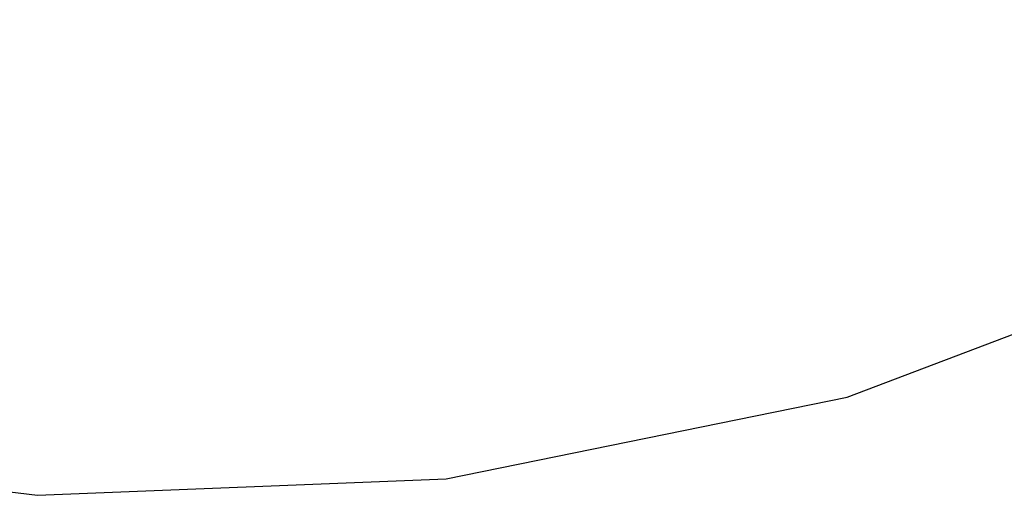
# Model space of a CAD drawing. Extents: x -2 to 113, y -136 to 16.
# Tile 509 of 541: x 85.201 to 85.577, y -5.469 to -5.287. Entities that reach past the tile are written whole.
import ezdxf

# ---------------------------------------------------------------- set-up
doc = ezdxf.new("R2010")
doc.units = 0
doc.header["$MEASUREMENT"] = 0
doc.linetypes.add('SOLID', pattern=[0])
doc.layers.get('0').update_dxf_attribs({"linetype": 'SOLID'})
for name, color, linetype in [('1', 7, 'SOLID'), ('10', 7, 'SOLID'), ('11', 7, 'SOLID'), ('12', 7, 'SOLID'), ('13', 7, 'SOLID'), ('14', 7, 'SOLID'), ('15', 7, 'SOLID'), ('16', 7, 'SOLID'), ('17', 7, 'SOLID'), ('18', 7, 'SOLID'), ('19', 7, 'SOLID'), ('2', 7, 'SOLID'), ('20', 7, 'SOLID'), ('21', 7, 'SOLID'), ('22', 7, 'SOLID'), ('23', 7, 'SOLID'), ('24', 7, 'SOLID'), ('25', 7, 'SOLID'), ('26', 7, 'SOLID'), ('27', 7, 'SOLID'), ('28', 7, 'SOLID'), ('29', 7, 'SOLID'), ('3', 7, 'SOLID'), ('30', 7, 'SOLID'), ('31', 7, 'SOLID'), ('32', 7, 'SOLID'), ('33', 7, 'SOLID'), ('34', 7, 'SOLID'), ('35', 7, 'SOLID'), ('36', 7, 'SOLID'), ('37', 7, 'SOLID'), ('38', 7, 'SOLID'), ('39', 7, 'SOLID'), ('4', 7, 'SOLID'), ('40', 7, 'SOLID'), ('41', 7, 'SOLID'), ('42', 7, 'SOLID'), ('43', 7, 'SOLID'), ('44', 7, 'SOLID'), ('45', 7, 'SOLID'), ('46', 7, 'SOLID'), ('47', 7, 'SOLID'), ('48', 7, 'SOLID'), ('49', 7, 'SOLID'), ('5', 7, 'SOLID'), ('50', 7, 'SOLID'), ('51', 7, 'SOLID'), ('52', 7, 'SOLID'), ('53', 7, 'SOLID'), ('54', 7, 'SOLID'), ('55', 7, 'SOLID'), ('56', 7, 'SOLID'), ('57', 7, 'SOLID'), ('58', 7, 'SOLID'), ('59', 7, 'SOLID'), ('6', 7, 'SOLID'), ('60', 7, 'SOLID'), ('61', 7, 'SOLID'), ('62', 7, 'SOLID'), ('63', 7, 'SOLID'), ('64', 7, 'SOLID'), ('65', 7, 'SOLID'), ('66', 7, 'SOLID'), ('67', 7, 'SOLID'), ('68', 7, 'SOLID'), ('7', 7, 'SOLID'), ('8', 7, 'SOLID'), ('9', 7, 'SOLID')]:
    doc.layers.add(name, color=color, linetype=linetype)

msp = doc.modelspace()

# ---------------------------------------------------------------- linework, layer by layer
at = {"color": 7, "linetype": 'SOLID'}
for points in [[(85.66339, -3.6219), (85.51733, -3.56651), (85.36428, -3.53527), (85.20821, -3.52898), (85.05314, -3.5478), (84.9031, -3.59126), (84.76198, -3.65823), (84.63343, -3.74696), (84.52077, -3.85517), (84.42693, -3.98004), (84.35434, -4.11836), (84.30488, -4.26652), (84.27982, -4.4207), (84.27982, -4.57691), (84.30488, -4.73109), (84.35434, -4.87925), (84.42693, -5.01757), (84.52077, -5.14244), (84.63343, -5.25065), (84.76198, -5.33938), (84.9031, -5.40635), (85.05314, -5.44981), (85.20821, -5.46863)], [(85.20821, -5.46863), (85.36429, -5.46234), (85.51733, -5.4311), (85.66339, -5.37571)]]:
    msp.add_lwpolyline(points, dxfattribs=at)
at = {"layer": '1', "color": 7, "linetype": 'SOLID'}
for points in [[(85.66339, -3.6219), (85.51733, -3.56651), (85.36428, -3.53527), (85.20821, -3.52898), (85.05314, -3.5478), (84.9031, -3.59126), (84.76198, -3.65823), (84.63343, -3.74696), (84.52077, -3.85517), (84.42693, -3.98004), (84.35434, -4.11836), (84.30488, -4.26652), (84.27982, -4.4207), (84.27982, -4.57691), (84.30488, -4.73109), (84.35434, -4.87925), (84.42693, -5.01757), (84.52077, -5.14244), (84.63343, -5.25065), (84.76198, -5.33938), (84.9031, -5.40635), (85.05314, -5.44981), (85.20821, -5.46863)], [(85.20821, -5.46863), (85.36429, -5.46234), (85.51733, -5.4311), (85.66339, -5.37571)]]:
    msp.add_lwpolyline(points, dxfattribs=at)
at = {"layer": '10', "color": 7, "linetype": 'SOLID'}
for points in [[(85.66339, -3.6219), (85.51733, -3.56651), (85.36428, -3.53527), (85.20821, -3.52898), (85.05314, -3.5478), (84.9031, -3.59126), (84.76198, -3.65823), (84.63343, -3.74696), (84.52077, -3.85517), (84.42693, -3.98004), (84.35434, -4.11836), (84.30488, -4.26652), (84.27982, -4.4207), (84.27982, -4.57691), (84.30488, -4.73109), (84.35434, -4.87925), (84.42693, -5.01757), (84.52077, -5.14244), (84.63343, -5.25065), (84.76198, -5.33938), (84.9031, -5.40635), (85.05314, -5.44981), (85.20821, -5.46863)], [(85.20821, -5.46863), (85.36429, -5.46234), (85.51733, -5.4311), (85.66339, -5.37571)]]:
    msp.add_lwpolyline(points, dxfattribs=at)
at = {"layer": '11', "color": 7, "linetype": 'SOLID'}
for points in [[(85.66339, -3.6219), (85.51733, -3.56651), (85.36428, -3.53527), (85.20821, -3.52898), (85.05314, -3.5478), (84.9031, -3.59126), (84.76198, -3.65823), (84.63343, -3.74696), (84.52077, -3.85517), (84.42693, -3.98004), (84.35434, -4.11836), (84.30488, -4.26652), (84.27982, -4.4207), (84.27982, -4.57691), (84.30488, -4.73109), (84.35434, -4.87925), (84.42693, -5.01757), (84.52077, -5.14244), (84.63343, -5.25065), (84.76198, -5.33938), (84.9031, -5.40635), (85.05314, -5.44981), (85.20821, -5.46863)], [(85.20821, -5.46863), (85.36429, -5.46234), (85.51733, -5.4311), (85.66339, -5.37571)]]:
    msp.add_lwpolyline(points, dxfattribs=at)
at = {"layer": '12', "color": 7, "linetype": 'SOLID'}
for points in [[(85.66339, -3.6219), (85.51733, -3.56651), (85.36428, -3.53527), (85.20821, -3.52898), (85.05314, -3.5478), (84.9031, -3.59126), (84.76198, -3.65823), (84.63343, -3.74696), (84.52077, -3.85517), (84.42693, -3.98004), (84.35434, -4.11836), (84.30488, -4.26652), (84.27982, -4.4207), (84.27982, -4.57691), (84.30488, -4.73109), (84.35434, -4.87925), (84.42693, -5.01757), (84.52077, -5.14244), (84.63343, -5.25065), (84.76198, -5.33938), (84.9031, -5.40635), (85.05314, -5.44981), (85.20821, -5.46863)], [(85.20821, -5.46863), (85.36429, -5.46234), (85.51733, -5.4311), (85.66339, -5.37571)]]:
    msp.add_lwpolyline(points, dxfattribs=at)
at = {"layer": '13', "color": 7, "linetype": 'SOLID'}
for points in [[(85.66339, -3.6219), (85.51733, -3.56651), (85.36428, -3.53527), (85.20821, -3.52898), (85.05314, -3.5478), (84.9031, -3.59126), (84.76198, -3.65823), (84.63343, -3.74696), (84.52077, -3.85517), (84.42693, -3.98004), (84.35434, -4.11836), (84.30488, -4.26652), (84.27982, -4.4207), (84.27982, -4.57691), (84.30488, -4.73109), (84.35434, -4.87925), (84.42693, -5.01757), (84.52077, -5.14244), (84.63343, -5.25065), (84.76198, -5.33938), (84.9031, -5.40635), (85.05314, -5.44981), (85.20821, -5.46863)], [(85.20821, -5.46863), (85.36429, -5.46234), (85.51733, -5.4311), (85.66339, -5.37571)]]:
    msp.add_lwpolyline(points, dxfattribs=at)
at = {"layer": '14', "color": 7, "linetype": 'SOLID'}
for points in [[(85.66339, -3.6219), (85.51733, -3.56651), (85.36428, -3.53527), (85.20821, -3.52898), (85.05314, -3.5478), (84.9031, -3.59126), (84.76198, -3.65823), (84.63343, -3.74696), (84.52077, -3.85517), (84.42693, -3.98004), (84.35434, -4.11836), (84.30488, -4.26652), (84.27982, -4.4207), (84.27982, -4.57691), (84.30488, -4.73109), (84.35434, -4.87925), (84.42693, -5.01757), (84.52077, -5.14244), (84.63343, -5.25065), (84.76198, -5.33938), (84.9031, -5.40635), (85.05314, -5.44981), (85.20821, -5.46863)], [(85.20821, -5.46863), (85.36429, -5.46234), (85.51733, -5.4311), (85.66339, -5.37571)]]:
    msp.add_lwpolyline(points, dxfattribs=at)
at = {"layer": '15', "color": 7, "linetype": 'SOLID'}
for points in [[(85.66339, -3.6219), (85.51733, -3.56651), (85.36428, -3.53527), (85.20821, -3.52898), (85.05314, -3.5478), (84.9031, -3.59126), (84.76198, -3.65823), (84.63343, -3.74696), (84.52077, -3.85517), (84.42693, -3.98004), (84.35434, -4.11836), (84.30488, -4.26652), (84.27982, -4.4207), (84.27982, -4.57691), (84.30488, -4.73109), (84.35434, -4.87925), (84.42693, -5.01757), (84.52077, -5.14244), (84.63343, -5.25065), (84.76198, -5.33938), (84.9031, -5.40635), (85.05314, -5.44981), (85.20821, -5.46863)], [(85.20821, -5.46863), (85.36429, -5.46234), (85.51733, -5.4311), (85.66339, -5.37571)]]:
    msp.add_lwpolyline(points, dxfattribs=at)
at = {"layer": '16', "color": 7, "linetype": 'SOLID'}
for points in [[(85.66339, -3.6219), (85.51733, -3.56651), (85.36428, -3.53527), (85.20821, -3.52898), (85.05314, -3.5478), (84.9031, -3.59126), (84.76198, -3.65823), (84.63343, -3.74696), (84.52077, -3.85517), (84.42693, -3.98004), (84.35434, -4.11836), (84.30488, -4.26652), (84.27982, -4.4207), (84.27982, -4.57691), (84.30488, -4.73109), (84.35434, -4.87925), (84.42693, -5.01757), (84.52077, -5.14244), (84.63343, -5.25065), (84.76198, -5.33938), (84.9031, -5.40635), (85.05314, -5.44981), (85.20821, -5.46863)], [(85.20821, -5.46863), (85.36429, -5.46234), (85.51733, -5.4311), (85.66339, -5.37571)]]:
    msp.add_lwpolyline(points, dxfattribs=at)
at = {"layer": '17', "color": 7, "linetype": 'SOLID'}
for points in [[(85.66339, -3.6219), (85.51733, -3.56651), (85.36428, -3.53527), (85.20821, -3.52898), (85.05314, -3.5478), (84.9031, -3.59126), (84.76198, -3.65823), (84.63343, -3.74696), (84.52077, -3.85517), (84.42693, -3.98004), (84.35434, -4.11836), (84.30488, -4.26652), (84.27982, -4.4207), (84.27982, -4.57691), (84.30488, -4.73109), (84.35434, -4.87925), (84.42693, -5.01757), (84.52077, -5.14244), (84.63343, -5.25065), (84.76198, -5.33938), (84.9031, -5.40635), (85.05314, -5.44981), (85.20821, -5.46863)], [(85.20821, -5.46863), (85.36429, -5.46234), (85.51733, -5.4311), (85.66339, -5.37571)]]:
    msp.add_lwpolyline(points, dxfattribs=at)
at = {"layer": '18', "color": 7, "linetype": 'SOLID'}
for points in [[(85.66339, -3.6219), (85.51733, -3.56651), (85.36428, -3.53527), (85.20821, -3.52898), (85.05314, -3.5478), (84.9031, -3.59126), (84.76198, -3.65823), (84.63343, -3.74696), (84.52077, -3.85517), (84.42693, -3.98004), (84.35434, -4.11836), (84.30488, -4.26652), (84.27982, -4.4207), (84.27982, -4.57691), (84.30488, -4.73109), (84.35434, -4.87925), (84.42693, -5.01757), (84.52077, -5.14244), (84.63343, -5.25065), (84.76198, -5.33938), (84.9031, -5.40635), (85.05314, -5.44981), (85.20821, -5.46863)], [(85.20821, -5.46863), (85.36429, -5.46234), (85.51733, -5.4311), (85.66339, -5.37571)]]:
    msp.add_lwpolyline(points, dxfattribs=at)
at = {"layer": '19', "color": 7, "linetype": 'SOLID'}
for points in [[(85.66339, -3.6219), (85.51733, -3.56651), (85.36428, -3.53527), (85.20821, -3.52898), (85.05314, -3.5478), (84.9031, -3.59126), (84.76198, -3.65823), (84.63343, -3.74696), (84.52077, -3.85517), (84.42693, -3.98004), (84.35434, -4.11836), (84.30488, -4.26652), (84.27982, -4.4207), (84.27982, -4.57691), (84.30488, -4.73109), (84.35434, -4.87925), (84.42693, -5.01757), (84.52077, -5.14244), (84.63343, -5.25065), (84.76198, -5.33938), (84.9031, -5.40635), (85.05314, -5.44981), (85.20821, -5.46863)], [(85.20821, -5.46863), (85.36429, -5.46234), (85.51733, -5.4311), (85.66339, -5.37571)]]:
    msp.add_lwpolyline(points, dxfattribs=at)
at = {"layer": '2', "color": 7, "linetype": 'SOLID'}
for points in [[(85.66339, -3.6219), (85.51733, -3.56651), (85.36428, -3.53527), (85.20821, -3.52898), (85.05314, -3.5478), (84.9031, -3.59126), (84.76198, -3.65823), (84.63343, -3.74696), (84.52077, -3.85517), (84.42693, -3.98004), (84.35434, -4.11836), (84.30488, -4.26652), (84.27982, -4.4207), (84.27982, -4.57691), (84.30488, -4.73109), (84.35434, -4.87925), (84.42693, -5.01757), (84.52077, -5.14244), (84.63343, -5.25065), (84.76198, -5.33938), (84.9031, -5.40635), (85.05314, -5.44981), (85.20821, -5.46863)], [(85.20821, -5.46863), (85.36429, -5.46234), (85.51733, -5.4311), (85.66339, -5.37571)]]:
    msp.add_lwpolyline(points, dxfattribs=at)
at = {"layer": '20', "color": 7, "linetype": 'SOLID'}
for points in [[(85.66339, -3.6219), (85.51733, -3.56651), (85.36428, -3.53527), (85.20821, -3.52898), (85.05314, -3.5478), (84.9031, -3.59126), (84.76198, -3.65823), (84.63343, -3.74696), (84.52077, -3.85517), (84.42693, -3.98004), (84.35434, -4.11836), (84.30488, -4.26652), (84.27982, -4.4207), (84.27982, -4.57691), (84.30488, -4.73109), (84.35434, -4.87925), (84.42693, -5.01757), (84.52077, -5.14244), (84.63343, -5.25065), (84.76198, -5.33938), (84.9031, -5.40635), (85.05314, -5.44981), (85.20821, -5.46863)], [(85.20821, -5.46863), (85.36429, -5.46234), (85.51733, -5.4311), (85.66339, -5.37571)]]:
    msp.add_lwpolyline(points, dxfattribs=at)
at = {"layer": '21', "color": 7, "linetype": 'SOLID'}
for points in [[(85.66339, -3.6219), (85.51733, -3.56651), (85.36428, -3.53527), (85.20821, -3.52898), (85.05314, -3.5478), (84.9031, -3.59126), (84.76198, -3.65823), (84.63343, -3.74696), (84.52077, -3.85517), (84.42693, -3.98004), (84.35434, -4.11836), (84.30488, -4.26652), (84.27982, -4.4207), (84.27982, -4.57691), (84.30488, -4.73109), (84.35434, -4.87925), (84.42693, -5.01757), (84.52077, -5.14244), (84.63343, -5.25065), (84.76198, -5.33938), (84.9031, -5.40635), (85.05314, -5.44981), (85.20821, -5.46863)], [(85.20821, -5.46863), (85.36429, -5.46234), (85.51733, -5.4311), (85.66339, -5.37571)]]:
    msp.add_lwpolyline(points, dxfattribs=at)
at = {"layer": '22', "color": 7, "linetype": 'SOLID'}
for points in [[(85.66339, -3.6219), (85.51733, -3.56651), (85.36428, -3.53527), (85.20821, -3.52898), (85.05314, -3.5478), (84.9031, -3.59126), (84.76198, -3.65823), (84.63343, -3.74696), (84.52077, -3.85517), (84.42693, -3.98004), (84.35434, -4.11836), (84.30488, -4.26652), (84.27982, -4.4207), (84.27982, -4.57691), (84.30488, -4.73109), (84.35434, -4.87925), (84.42693, -5.01757), (84.52077, -5.14244), (84.63343, -5.25065), (84.76198, -5.33938), (84.9031, -5.40635), (85.05314, -5.44981), (85.20821, -5.46863)], [(85.20821, -5.46863), (85.36429, -5.46234), (85.51733, -5.4311), (85.66339, -5.37571)]]:
    msp.add_lwpolyline(points, dxfattribs=at)
at = {"layer": '23', "color": 7, "linetype": 'SOLID'}
for points in [[(85.66339, -3.6219), (85.51733, -3.56651), (85.36428, -3.53527), (85.20821, -3.52898), (85.05314, -3.5478), (84.9031, -3.59126), (84.76198, -3.65823), (84.63343, -3.74696), (84.52077, -3.85517), (84.42693, -3.98004), (84.35434, -4.11836), (84.30488, -4.26652), (84.27982, -4.4207), (84.27982, -4.57691), (84.30488, -4.73109), (84.35434, -4.87925), (84.42693, -5.01757), (84.52077, -5.14244), (84.63343, -5.25065), (84.76198, -5.33938), (84.9031, -5.40635), (85.05314, -5.44981), (85.20821, -5.46863)], [(85.20821, -5.46863), (85.36429, -5.46234), (85.51733, -5.4311), (85.66339, -5.37571)]]:
    msp.add_lwpolyline(points, dxfattribs=at)
at = {"layer": '24', "color": 7, "linetype": 'SOLID'}
for points in [[(85.66339, -3.6219), (85.51733, -3.56651), (85.36428, -3.53527), (85.20821, -3.52898), (85.05314, -3.5478), (84.9031, -3.59126), (84.76198, -3.65823), (84.63343, -3.74696), (84.52077, -3.85517), (84.42693, -3.98004), (84.35434, -4.11836), (84.30488, -4.26652), (84.27982, -4.4207), (84.27982, -4.57691), (84.30488, -4.73109), (84.35434, -4.87925), (84.42693, -5.01757), (84.52077, -5.14244), (84.63343, -5.25065), (84.76198, -5.33938), (84.9031, -5.40635), (85.05314, -5.44981), (85.20821, -5.46863)], [(85.20821, -5.46863), (85.36429, -5.46234), (85.51733, -5.4311), (85.66339, -5.37571)]]:
    msp.add_lwpolyline(points, dxfattribs=at)
at = {"layer": '25', "color": 7, "linetype": 'SOLID'}
for points in [[(85.66339, -3.6219), (85.51733, -3.56651), (85.36428, -3.53527), (85.20821, -3.52898), (85.05314, -3.5478), (84.9031, -3.59126), (84.76198, -3.65823), (84.63343, -3.74696), (84.52077, -3.85517), (84.42693, -3.98004), (84.35434, -4.11836), (84.30488, -4.26652), (84.27982, -4.4207), (84.27982, -4.57691), (84.30488, -4.73109), (84.35434, -4.87925), (84.42693, -5.01757), (84.52077, -5.14244), (84.63343, -5.25065), (84.76198, -5.33938), (84.9031, -5.40635), (85.05314, -5.44981), (85.20821, -5.46863)], [(85.20821, -5.46863), (85.36429, -5.46234), (85.51733, -5.4311), (85.66339, -5.37571)]]:
    msp.add_lwpolyline(points, dxfattribs=at)
at = {"layer": '26', "color": 7, "linetype": 'SOLID'}
for points in [[(85.66339, -3.6219), (85.51733, -3.56651), (85.36428, -3.53527), (85.20821, -3.52898), (85.05314, -3.5478), (84.9031, -3.59126), (84.76198, -3.65823), (84.63343, -3.74696), (84.52077, -3.85517), (84.42693, -3.98004), (84.35434, -4.11836), (84.30488, -4.26652), (84.27982, -4.4207), (84.27982, -4.57691), (84.30488, -4.73109), (84.35434, -4.87925), (84.42693, -5.01757), (84.52077, -5.14244), (84.63343, -5.25065), (84.76198, -5.33938), (84.9031, -5.40635), (85.05314, -5.44981), (85.20821, -5.46863)], [(85.20821, -5.46863), (85.36429, -5.46234), (85.51733, -5.4311), (85.66339, -5.37571)]]:
    msp.add_lwpolyline(points, dxfattribs=at)
at = {"layer": '27', "color": 7, "linetype": 'SOLID'}
for points in [[(85.66339, -3.6219), (85.51733, -3.56651), (85.36428, -3.53527), (85.20821, -3.52898), (85.05314, -3.5478), (84.9031, -3.59126), (84.76198, -3.65823), (84.63343, -3.74696), (84.52077, -3.85517), (84.42693, -3.98004), (84.35434, -4.11836), (84.30488, -4.26652), (84.27982, -4.4207), (84.27982, -4.57691), (84.30488, -4.73109), (84.35434, -4.87925), (84.42693, -5.01757), (84.52077, -5.14244), (84.63343, -5.25065), (84.76198, -5.33938), (84.9031, -5.40635), (85.05314, -5.44981), (85.20821, -5.46863)], [(85.20821, -5.46863), (85.36429, -5.46234), (85.51733, -5.4311), (85.66339, -5.37571)]]:
    msp.add_lwpolyline(points, dxfattribs=at)
at = {"layer": '28', "color": 7, "linetype": 'SOLID'}
for points in [[(85.66339, -3.6219), (85.51733, -3.56651), (85.36428, -3.53527), (85.20821, -3.52898), (85.05314, -3.5478), (84.9031, -3.59126), (84.76198, -3.65823), (84.63343, -3.74696), (84.52077, -3.85517), (84.42693, -3.98004), (84.35434, -4.11836), (84.30488, -4.26652), (84.27982, -4.4207), (84.27982, -4.57691), (84.30488, -4.73109), (84.35434, -4.87925), (84.42693, -5.01757), (84.52077, -5.14244), (84.63343, -5.25065), (84.76198, -5.33938), (84.9031, -5.40635), (85.05314, -5.44981), (85.20821, -5.46863)], [(85.20821, -5.46863), (85.36429, -5.46234), (85.51733, -5.4311), (85.66339, -5.37571)]]:
    msp.add_lwpolyline(points, dxfattribs=at)
at = {"layer": '29', "color": 7, "linetype": 'SOLID'}
for points in [[(85.66339, -3.6219), (85.51733, -3.56651), (85.36428, -3.53527), (85.20821, -3.52898), (85.05314, -3.5478), (84.9031, -3.59126), (84.76198, -3.65823), (84.63343, -3.74696), (84.52077, -3.85517), (84.42693, -3.98004), (84.35434, -4.11836), (84.30488, -4.26652), (84.27982, -4.4207), (84.27982, -4.57691), (84.30488, -4.73109), (84.35434, -4.87925), (84.42693, -5.01757), (84.52077, -5.14244), (84.63343, -5.25065), (84.76198, -5.33938), (84.9031, -5.40635), (85.05314, -5.44981), (85.20821, -5.46863)], [(85.20821, -5.46863), (85.36429, -5.46234), (85.51733, -5.4311), (85.66339, -5.37571)]]:
    msp.add_lwpolyline(points, dxfattribs=at)
at = {"layer": '3', "color": 7, "linetype": 'SOLID'}
for points in [[(85.66339, -3.6219), (85.51733, -3.56651), (85.36428, -3.53527), (85.20821, -3.52898), (85.05314, -3.5478), (84.9031, -3.59126), (84.76198, -3.65823), (84.63343, -3.74696), (84.52077, -3.85517), (84.42693, -3.98004), (84.35434, -4.11836), (84.30488, -4.26652), (84.27982, -4.4207), (84.27982, -4.57691), (84.30488, -4.73109), (84.35434, -4.87925), (84.42693, -5.01757), (84.52077, -5.14244), (84.63343, -5.25065), (84.76198, -5.33938), (84.9031, -5.40635), (85.05314, -5.44981), (85.20821, -5.46863)], [(85.20821, -5.46863), (85.36429, -5.46234), (85.51733, -5.4311), (85.66339, -5.37571)]]:
    msp.add_lwpolyline(points, dxfattribs=at)
at = {"layer": '30', "color": 7, "linetype": 'SOLID'}
for points in [[(85.66339, -3.6219), (85.51733, -3.56651), (85.36428, -3.53527), (85.20821, -3.52898), (85.05314, -3.5478), (84.9031, -3.59126), (84.76198, -3.65823), (84.63343, -3.74696), (84.52077, -3.85517), (84.42693, -3.98004), (84.35434, -4.11836), (84.30488, -4.26652), (84.27982, -4.4207), (84.27982, -4.57691), (84.30488, -4.73109), (84.35434, -4.87925), (84.42693, -5.01757), (84.52077, -5.14244), (84.63343, -5.25065), (84.76198, -5.33938), (84.9031, -5.40635), (85.05314, -5.44981), (85.20821, -5.46863)], [(85.20821, -5.46863), (85.36429, -5.46234), (85.51733, -5.4311), (85.66339, -5.37571)]]:
    msp.add_lwpolyline(points, dxfattribs=at)
at = {"layer": '31', "color": 7, "linetype": 'SOLID'}
for points in [[(85.66339, -3.6219), (85.51733, -3.56651), (85.36428, -3.53527), (85.20821, -3.52898), (85.05314, -3.5478), (84.9031, -3.59126), (84.76198, -3.65823), (84.63343, -3.74696), (84.52077, -3.85517), (84.42693, -3.98004), (84.35434, -4.11836), (84.30488, -4.26652), (84.27982, -4.4207), (84.27982, -4.57691), (84.30488, -4.73109), (84.35434, -4.87925), (84.42693, -5.01757), (84.52077, -5.14244), (84.63343, -5.25065), (84.76198, -5.33938), (84.9031, -5.40635), (85.05314, -5.44981), (85.20821, -5.46863)], [(85.20821, -5.46863), (85.36429, -5.46234), (85.51733, -5.4311), (85.66339, -5.37571)]]:
    msp.add_lwpolyline(points, dxfattribs=at)
at = {"layer": '32', "color": 7, "linetype": 'SOLID'}
for points in [[(85.66339, -3.6219), (85.51733, -3.56651), (85.36428, -3.53527), (85.20821, -3.52898), (85.05314, -3.5478), (84.9031, -3.59126), (84.76198, -3.65823), (84.63343, -3.74696), (84.52077, -3.85517), (84.42693, -3.98004), (84.35434, -4.11836), (84.30488, -4.26652), (84.27982, -4.4207), (84.27982, -4.57691), (84.30488, -4.73109), (84.35434, -4.87925), (84.42693, -5.01757), (84.52077, -5.14244), (84.63343, -5.25065), (84.76198, -5.33938), (84.9031, -5.40635), (85.05314, -5.44981), (85.20821, -5.46863)], [(85.20821, -5.46863), (85.36429, -5.46234), (85.51733, -5.4311), (85.66339, -5.37571)]]:
    msp.add_lwpolyline(points, dxfattribs=at)
at = {"layer": '33', "color": 7, "linetype": 'SOLID'}
for points in [[(85.66339, -3.6219), (85.51733, -3.56651), (85.36428, -3.53527), (85.20821, -3.52898), (85.05314, -3.5478), (84.9031, -3.59126), (84.76198, -3.65823), (84.63343, -3.74696), (84.52077, -3.85517), (84.42693, -3.98004), (84.35434, -4.11836), (84.30488, -4.26652), (84.27982, -4.4207), (84.27982, -4.57691), (84.30488, -4.73109), (84.35434, -4.87925), (84.42693, -5.01757), (84.52077, -5.14244), (84.63343, -5.25065), (84.76198, -5.33938), (84.9031, -5.40635), (85.05314, -5.44981), (85.20821, -5.46863)], [(85.20821, -5.46863), (85.36429, -5.46234), (85.51733, -5.4311), (85.66339, -5.37571)]]:
    msp.add_lwpolyline(points, dxfattribs=at)
at = {"layer": '34', "color": 7, "linetype": 'SOLID'}
for points in [[(85.66339, -3.6219), (85.51733, -3.56651), (85.36428, -3.53527), (85.20821, -3.52898), (85.05314, -3.5478), (84.9031, -3.59126), (84.76198, -3.65823), (84.63343, -3.74696), (84.52077, -3.85517), (84.42693, -3.98004), (84.35434, -4.11836), (84.30488, -4.26652), (84.27982, -4.4207), (84.27982, -4.57691), (84.30488, -4.73109), (84.35434, -4.87925), (84.42693, -5.01757), (84.52077, -5.14244), (84.63343, -5.25065), (84.76198, -5.33938), (84.9031, -5.40635), (85.05314, -5.44981), (85.20821, -5.46863)], [(85.20821, -5.46863), (85.36429, -5.46234), (85.51733, -5.4311), (85.66339, -5.37571)]]:
    msp.add_lwpolyline(points, dxfattribs=at)
at = {"layer": '35', "color": 7, "linetype": 'SOLID'}
for points in [[(85.66339, -3.6219), (85.51733, -3.56651), (85.36428, -3.53527), (85.20821, -3.52898), (85.05314, -3.5478), (84.9031, -3.59126), (84.76198, -3.65823), (84.63343, -3.74696), (84.52077, -3.85517), (84.42693, -3.98004), (84.35434, -4.11836), (84.30488, -4.26652), (84.27982, -4.4207), (84.27982, -4.57691), (84.30488, -4.73109), (84.35434, -4.87925), (84.42693, -5.01757), (84.52077, -5.14244), (84.63343, -5.25065), (84.76198, -5.33938), (84.9031, -5.40635), (85.05314, -5.44981), (85.20821, -5.46863)], [(85.20821, -5.46863), (85.36429, -5.46234), (85.51733, -5.4311), (85.66339, -5.37571)]]:
    msp.add_lwpolyline(points, dxfattribs=at)
at = {"layer": '36', "color": 7, "linetype": 'SOLID'}
for points in [[(85.66339, -3.6219), (85.51733, -3.56651), (85.36428, -3.53527), (85.20821, -3.52898), (85.05314, -3.5478), (84.9031, -3.59126), (84.76198, -3.65823), (84.63343, -3.74696), (84.52077, -3.85517), (84.42693, -3.98004), (84.35434, -4.11836), (84.30488, -4.26652), (84.27982, -4.4207), (84.27982, -4.57691), (84.30488, -4.73109), (84.35434, -4.87925), (84.42693, -5.01757), (84.52077, -5.14244), (84.63343, -5.25065), (84.76198, -5.33938), (84.9031, -5.40635), (85.05314, -5.44981), (85.20821, -5.46863)], [(85.20821, -5.46863), (85.36429, -5.46234), (85.51733, -5.4311), (85.66339, -5.37571)]]:
    msp.add_lwpolyline(points, dxfattribs=at)
at = {"layer": '37', "color": 7, "linetype": 'SOLID'}
for points in [[(85.66339, -3.6219), (85.51733, -3.56651), (85.36428, -3.53527), (85.20821, -3.52898), (85.05314, -3.5478), (84.9031, -3.59126), (84.76198, -3.65823), (84.63343, -3.74696), (84.52077, -3.85517), (84.42693, -3.98004), (84.35434, -4.11836), (84.30488, -4.26652), (84.27982, -4.4207), (84.27982, -4.57691), (84.30488, -4.73109), (84.35434, -4.87925), (84.42693, -5.01757), (84.52077, -5.14244), (84.63343, -5.25065), (84.76198, -5.33938), (84.9031, -5.40635), (85.05314, -5.44981), (85.20821, -5.46863)], [(85.20821, -5.46863), (85.36429, -5.46234), (85.51733, -5.4311), (85.66339, -5.37571)]]:
    msp.add_lwpolyline(points, dxfattribs=at)
at = {"layer": '38', "color": 7, "linetype": 'SOLID'}
for points in [[(85.66339, -3.6219), (85.51733, -3.56651), (85.36428, -3.53527), (85.20821, -3.52898), (85.05314, -3.5478), (84.9031, -3.59126), (84.76198, -3.65823), (84.63343, -3.74696), (84.52077, -3.85517), (84.42693, -3.98004), (84.35434, -4.11836), (84.30488, -4.26652), (84.27982, -4.4207), (84.27982, -4.57691), (84.30488, -4.73109), (84.35434, -4.87925), (84.42693, -5.01757), (84.52077, -5.14244), (84.63343, -5.25065), (84.76198, -5.33938), (84.9031, -5.40635), (85.05314, -5.44981), (85.20821, -5.46863)], [(85.20821, -5.46863), (85.36429, -5.46234), (85.51733, -5.4311), (85.66339, -5.37571)]]:
    msp.add_lwpolyline(points, dxfattribs=at)
at = {"layer": '39', "color": 7, "linetype": 'SOLID'}
for points in [[(85.66339, -3.6219), (85.51733, -3.56651), (85.36428, -3.53527), (85.20821, -3.52898), (85.05314, -3.5478), (84.9031, -3.59126), (84.76198, -3.65823), (84.63343, -3.74696), (84.52077, -3.85517), (84.42693, -3.98004), (84.35434, -4.11836), (84.30488, -4.26652), (84.27982, -4.4207), (84.27982, -4.57691), (84.30488, -4.73109), (84.35434, -4.87925), (84.42693, -5.01757), (84.52077, -5.14244), (84.63343, -5.25065), (84.76198, -5.33938), (84.9031, -5.40635), (85.05314, -5.44981), (85.20821, -5.46863)], [(85.20821, -5.46863), (85.36429, -5.46234), (85.51733, -5.4311), (85.66339, -5.37571)]]:
    msp.add_lwpolyline(points, dxfattribs=at)
at = {"layer": '4', "color": 7, "linetype": 'SOLID'}
for points in [[(85.66339, -3.6219), (85.51733, -3.56651), (85.36428, -3.53527), (85.20821, -3.52898), (85.05314, -3.5478), (84.9031, -3.59126), (84.76198, -3.65823), (84.63343, -3.74696), (84.52077, -3.85517), (84.42693, -3.98004), (84.35434, -4.11836), (84.30488, -4.26652), (84.27982, -4.4207), (84.27982, -4.57691), (84.30488, -4.73109), (84.35434, -4.87925), (84.42693, -5.01757), (84.52077, -5.14244), (84.63343, -5.25065), (84.76198, -5.33938), (84.9031, -5.40635), (85.05314, -5.44981), (85.20821, -5.46863)], [(85.20821, -5.46863), (85.36429, -5.46234), (85.51733, -5.4311), (85.66339, -5.37571)]]:
    msp.add_lwpolyline(points, dxfattribs=at)
at = {"layer": '40', "color": 7, "linetype": 'SOLID'}
for points in [[(85.66339, -3.6219), (85.51733, -3.56651), (85.36428, -3.53527), (85.20821, -3.52898), (85.05314, -3.5478), (84.9031, -3.59126), (84.76198, -3.65823), (84.63343, -3.74696), (84.52077, -3.85517), (84.42693, -3.98004), (84.35434, -4.11836), (84.30488, -4.26652), (84.27982, -4.4207), (84.27982, -4.57691), (84.30488, -4.73109), (84.35434, -4.87925), (84.42693, -5.01757), (84.52077, -5.14244), (84.63343, -5.25065), (84.76198, -5.33938), (84.9031, -5.40635), (85.05314, -5.44981), (85.20821, -5.46863)], [(85.20821, -5.46863), (85.36429, -5.46234), (85.51733, -5.4311), (85.66339, -5.37571)]]:
    msp.add_lwpolyline(points, dxfattribs=at)
at = {"layer": '41', "color": 7, "linetype": 'SOLID'}
for points in [[(85.66339, -3.6219), (85.51733, -3.56651), (85.36428, -3.53527), (85.20821, -3.52898), (85.05314, -3.5478), (84.9031, -3.59126), (84.76198, -3.65823), (84.63343, -3.74696), (84.52077, -3.85517), (84.42693, -3.98004), (84.35434, -4.11836), (84.30488, -4.26652), (84.27982, -4.4207), (84.27982, -4.57691), (84.30488, -4.73109), (84.35434, -4.87925), (84.42693, -5.01757), (84.52077, -5.14244), (84.63343, -5.25065), (84.76198, -5.33938), (84.9031, -5.40635), (85.05314, -5.44981), (85.20821, -5.46863)], [(85.20821, -5.46863), (85.36429, -5.46234), (85.51733, -5.4311), (85.66339, -5.37571)]]:
    msp.add_lwpolyline(points, dxfattribs=at)
at = {"layer": '42', "color": 7, "linetype": 'SOLID'}
for points in [[(85.66339, -3.6219), (85.51733, -3.56651), (85.36428, -3.53527), (85.20821, -3.52898), (85.05314, -3.5478), (84.9031, -3.59126), (84.76198, -3.65823), (84.63343, -3.74696), (84.52077, -3.85517), (84.42693, -3.98004), (84.35434, -4.11836), (84.30488, -4.26652), (84.27982, -4.4207), (84.27982, -4.57691), (84.30488, -4.73109), (84.35434, -4.87925), (84.42693, -5.01757), (84.52077, -5.14244), (84.63343, -5.25065), (84.76198, -5.33938), (84.9031, -5.40635), (85.05314, -5.44981), (85.20821, -5.46863)], [(85.20821, -5.46863), (85.36429, -5.46234), (85.51733, -5.4311), (85.66339, -5.37571)]]:
    msp.add_lwpolyline(points, dxfattribs=at)
at = {"layer": '43', "color": 7, "linetype": 'SOLID'}
for points in [[(85.66339, -3.6219), (85.51733, -3.56651), (85.36428, -3.53527), (85.20821, -3.52898), (85.05314, -3.5478), (84.9031, -3.59126), (84.76198, -3.65823), (84.63343, -3.74696), (84.52077, -3.85517), (84.42693, -3.98004), (84.35434, -4.11836), (84.30488, -4.26652), (84.27982, -4.4207), (84.27982, -4.57691), (84.30488, -4.73109), (84.35434, -4.87925), (84.42693, -5.01757), (84.52077, -5.14244), (84.63343, -5.25065), (84.76198, -5.33938), (84.9031, -5.40635), (85.05314, -5.44981), (85.20821, -5.46863)], [(85.20821, -5.46863), (85.36429, -5.46234), (85.51733, -5.4311), (85.66339, -5.37571)]]:
    msp.add_lwpolyline(points, dxfattribs=at)
at = {"layer": '44', "color": 7, "linetype": 'SOLID'}
for points in [[(85.66339, -3.6219), (85.51733, -3.56651), (85.36428, -3.53527), (85.20821, -3.52898), (85.05314, -3.5478), (84.9031, -3.59126), (84.76198, -3.65823), (84.63343, -3.74696), (84.52077, -3.85517), (84.42693, -3.98004), (84.35434, -4.11836), (84.30488, -4.26652), (84.27982, -4.4207), (84.27982, -4.57691), (84.30488, -4.73109), (84.35434, -4.87925), (84.42693, -5.01757), (84.52077, -5.14244), (84.63343, -5.25065), (84.76198, -5.33938), (84.9031, -5.40635), (85.05314, -5.44981), (85.20821, -5.46863)], [(85.20821, -5.46863), (85.36429, -5.46234), (85.51733, -5.4311), (85.66339, -5.37571)]]:
    msp.add_lwpolyline(points, dxfattribs=at)
at = {"layer": '45', "color": 7, "linetype": 'SOLID'}
for points in [[(85.66339, -3.6219), (85.51733, -3.56651), (85.36428, -3.53527), (85.20821, -3.52898), (85.05314, -3.5478), (84.9031, -3.59126), (84.76198, -3.65823), (84.63343, -3.74696), (84.52077, -3.85517), (84.42693, -3.98004), (84.35434, -4.11836), (84.30488, -4.26652), (84.27982, -4.4207), (84.27982, -4.57691), (84.30488, -4.73109), (84.35434, -4.87925), (84.42693, -5.01757), (84.52077, -5.14244), (84.63343, -5.25065), (84.76198, -5.33938), (84.9031, -5.40635), (85.05314, -5.44981), (85.20821, -5.46863)], [(85.20821, -5.46863), (85.36429, -5.46234), (85.51733, -5.4311), (85.66339, -5.37571)]]:
    msp.add_lwpolyline(points, dxfattribs=at)
at = {"layer": '46', "color": 7, "linetype": 'SOLID'}
for points in [[(85.66339, -3.6219), (85.51733, -3.56651), (85.36428, -3.53527), (85.20821, -3.52898), (85.05314, -3.5478), (84.9031, -3.59126), (84.76198, -3.65823), (84.63343, -3.74696), (84.52077, -3.85517), (84.42693, -3.98004), (84.35434, -4.11836), (84.30488, -4.26652), (84.27982, -4.4207), (84.27982, -4.57691), (84.30488, -4.73109), (84.35434, -4.87925), (84.42693, -5.01757), (84.52077, -5.14244), (84.63343, -5.25065), (84.76198, -5.33938), (84.9031, -5.40635), (85.05314, -5.44981), (85.20821, -5.46863)], [(85.20821, -5.46863), (85.36429, -5.46234), (85.51733, -5.4311), (85.66339, -5.37571)]]:
    msp.add_lwpolyline(points, dxfattribs=at)
at = {"layer": '47', "color": 7, "linetype": 'SOLID'}
for points in [[(85.66339, -3.6219), (85.51733, -3.56651), (85.36428, -3.53527), (85.20821, -3.52898), (85.05314, -3.5478), (84.9031, -3.59126), (84.76198, -3.65823), (84.63343, -3.74696), (84.52077, -3.85517), (84.42693, -3.98004), (84.35434, -4.11836), (84.30488, -4.26652), (84.27982, -4.4207), (84.27982, -4.57691), (84.30488, -4.73109), (84.35434, -4.87925), (84.42693, -5.01757), (84.52077, -5.14244), (84.63343, -5.25065), (84.76198, -5.33938), (84.9031, -5.40635), (85.05314, -5.44981), (85.20821, -5.46863)], [(85.20821, -5.46863), (85.36429, -5.46234), (85.51733, -5.4311), (85.66339, -5.37571)]]:
    msp.add_lwpolyline(points, dxfattribs=at)
at = {"layer": '48', "color": 7, "linetype": 'SOLID'}
for points in [[(85.66339, -3.6219), (85.51733, -3.56651), (85.36428, -3.53527), (85.20821, -3.52898), (85.05314, -3.5478), (84.9031, -3.59126), (84.76198, -3.65823), (84.63343, -3.74696), (84.52077, -3.85517), (84.42693, -3.98004), (84.35434, -4.11836), (84.30488, -4.26652), (84.27982, -4.4207), (84.27982, -4.57691), (84.30488, -4.73109), (84.35434, -4.87925), (84.42693, -5.01757), (84.52077, -5.14244), (84.63343, -5.25065), (84.76198, -5.33938), (84.9031, -5.40635), (85.05314, -5.44981), (85.20821, -5.46863)], [(85.20821, -5.46863), (85.36429, -5.46234), (85.51733, -5.4311), (85.66339, -5.37571)]]:
    msp.add_lwpolyline(points, dxfattribs=at)
at = {"layer": '49', "color": 7, "linetype": 'SOLID'}
for points in [[(85.66339, -3.6219), (85.51733, -3.56651), (85.36428, -3.53527), (85.20821, -3.52898), (85.05314, -3.5478), (84.9031, -3.59126), (84.76198, -3.65823), (84.63343, -3.74696), (84.52077, -3.85517), (84.42693, -3.98004), (84.35434, -4.11836), (84.30488, -4.26652), (84.27982, -4.4207), (84.27982, -4.57691), (84.30488, -4.73109), (84.35434, -4.87925), (84.42693, -5.01757), (84.52077, -5.14244), (84.63343, -5.25065), (84.76198, -5.33938), (84.9031, -5.40635), (85.05314, -5.44981), (85.20821, -5.46863)], [(85.20821, -5.46863), (85.36429, -5.46234), (85.51733, -5.4311), (85.66339, -5.37571)]]:
    msp.add_lwpolyline(points, dxfattribs=at)
at = {"layer": '5', "color": 7, "linetype": 'SOLID'}
for points in [[(85.66339, -3.6219), (85.51733, -3.56651), (85.36428, -3.53527), (85.20821, -3.52898), (85.05314, -3.5478), (84.9031, -3.59126), (84.76198, -3.65823), (84.63343, -3.74696), (84.52077, -3.85517), (84.42693, -3.98004), (84.35434, -4.11836), (84.30488, -4.26652), (84.27982, -4.4207), (84.27982, -4.57691), (84.30488, -4.73109), (84.35434, -4.87925), (84.42693, -5.01757), (84.52077, -5.14244), (84.63343, -5.25065), (84.76198, -5.33938), (84.9031, -5.40635), (85.05314, -5.44981), (85.20821, -5.46863)], [(85.20821, -5.46863), (85.36429, -5.46234), (85.51733, -5.4311), (85.66339, -5.37571)]]:
    msp.add_lwpolyline(points, dxfattribs=at)
at = {"layer": '50', "color": 7, "linetype": 'SOLID'}
for points in [[(85.66339, -3.6219), (85.51733, -3.56651), (85.36428, -3.53527), (85.20821, -3.52898), (85.05314, -3.5478), (84.9031, -3.59126), (84.76198, -3.65823), (84.63343, -3.74696), (84.52077, -3.85517), (84.42693, -3.98004), (84.35434, -4.11836), (84.30488, -4.26652), (84.27982, -4.4207), (84.27982, -4.57691), (84.30488, -4.73109), (84.35434, -4.87925), (84.42693, -5.01757), (84.52077, -5.14244), (84.63343, -5.25065), (84.76198, -5.33938), (84.9031, -5.40635), (85.05314, -5.44981), (85.20821, -5.46863)], [(85.20821, -5.46863), (85.36429, -5.46234), (85.51733, -5.4311), (85.66339, -5.37571)]]:
    msp.add_lwpolyline(points, dxfattribs=at)
at = {"layer": '51', "color": 7, "linetype": 'SOLID'}
for points in [[(85.66339, -3.6219), (85.51733, -3.56651), (85.36428, -3.53527), (85.20821, -3.52898), (85.05314, -3.5478), (84.9031, -3.59126), (84.76198, -3.65823), (84.63343, -3.74696), (84.52077, -3.85517), (84.42693, -3.98004), (84.35434, -4.11836), (84.30488, -4.26652), (84.27982, -4.4207), (84.27982, -4.57691), (84.30488, -4.73109), (84.35434, -4.87925), (84.42693, -5.01757), (84.52077, -5.14244), (84.63343, -5.25065), (84.76198, -5.33938), (84.9031, -5.40635), (85.05314, -5.44981), (85.20821, -5.46863)], [(85.20821, -5.46863), (85.36429, -5.46234), (85.51733, -5.4311), (85.66339, -5.37571)]]:
    msp.add_lwpolyline(points, dxfattribs=at)
at = {"layer": '52', "color": 7, "linetype": 'SOLID'}
for points in [[(85.66339, -3.6219), (85.51733, -3.56651), (85.36428, -3.53527), (85.20821, -3.52898), (85.05314, -3.5478), (84.9031, -3.59126), (84.76198, -3.65823), (84.63343, -3.74696), (84.52077, -3.85517), (84.42693, -3.98004), (84.35434, -4.11836), (84.30488, -4.26652), (84.27982, -4.4207), (84.27982, -4.57691), (84.30488, -4.73109), (84.35434, -4.87925), (84.42693, -5.01757), (84.52077, -5.14244), (84.63343, -5.25065), (84.76198, -5.33938), (84.9031, -5.40635), (85.05314, -5.44981), (85.20821, -5.46863)], [(85.20821, -5.46863), (85.36429, -5.46234), (85.51733, -5.4311), (85.66339, -5.37571)]]:
    msp.add_lwpolyline(points, dxfattribs=at)
at = {"layer": '53', "color": 7, "linetype": 'SOLID'}
for points in [[(85.66339, -3.6219), (85.51733, -3.56651), (85.36428, -3.53527), (85.20821, -3.52898), (85.05314, -3.5478), (84.9031, -3.59126), (84.76198, -3.65823), (84.63343, -3.74696), (84.52077, -3.85517), (84.42693, -3.98004), (84.35434, -4.11836), (84.30488, -4.26652), (84.27982, -4.4207), (84.27982, -4.57691), (84.30488, -4.73109), (84.35434, -4.87925), (84.42693, -5.01757), (84.52077, -5.14244), (84.63343, -5.25065), (84.76198, -5.33938), (84.9031, -5.40635), (85.05314, -5.44981), (85.20821, -5.46863)], [(85.20821, -5.46863), (85.36429, -5.46234), (85.51733, -5.4311), (85.66339, -5.37571)]]:
    msp.add_lwpolyline(points, dxfattribs=at)
at = {"layer": '54', "color": 7, "linetype": 'SOLID'}
for points in [[(85.66339, -3.6219), (85.51733, -3.56651), (85.36428, -3.53527), (85.20821, -3.52898), (85.05314, -3.5478), (84.9031, -3.59126), (84.76198, -3.65823), (84.63343, -3.74696), (84.52077, -3.85517), (84.42693, -3.98004), (84.35434, -4.11836), (84.30488, -4.26652), (84.27982, -4.4207), (84.27982, -4.57691), (84.30488, -4.73109), (84.35434, -4.87925), (84.42693, -5.01757), (84.52077, -5.14244), (84.63343, -5.25065), (84.76198, -5.33938), (84.9031, -5.40635), (85.05314, -5.44981), (85.20821, -5.46863)], [(85.20821, -5.46863), (85.36429, -5.46234), (85.51733, -5.4311), (85.66339, -5.37571)]]:
    msp.add_lwpolyline(points, dxfattribs=at)
at = {"layer": '55', "color": 7, "linetype": 'SOLID'}
for points in [[(85.66339, -3.6219), (85.51733, -3.56651), (85.36428, -3.53527), (85.20821, -3.52898), (85.05314, -3.5478), (84.9031, -3.59126), (84.76198, -3.65823), (84.63343, -3.74696), (84.52077, -3.85517), (84.42693, -3.98004), (84.35434, -4.11836), (84.30488, -4.26652), (84.27982, -4.4207), (84.27982, -4.57691), (84.30488, -4.73109), (84.35434, -4.87925), (84.42693, -5.01757), (84.52077, -5.14244), (84.63343, -5.25065), (84.76198, -5.33938), (84.9031, -5.40635), (85.05314, -5.44981), (85.20821, -5.46863)], [(85.20821, -5.46863), (85.36429, -5.46234), (85.51733, -5.4311), (85.66339, -5.37571)]]:
    msp.add_lwpolyline(points, dxfattribs=at)
at = {"layer": '56', "color": 7, "linetype": 'SOLID'}
for points in [[(85.66339, -3.6219), (85.51733, -3.56651), (85.36428, -3.53527), (85.20821, -3.52898), (85.05314, -3.5478), (84.9031, -3.59126), (84.76198, -3.65823), (84.63343, -3.74696), (84.52077, -3.85517), (84.42693, -3.98004), (84.35434, -4.11836), (84.30488, -4.26652), (84.27982, -4.4207), (84.27982, -4.57691), (84.30488, -4.73109), (84.35434, -4.87925), (84.42693, -5.01757), (84.52077, -5.14244), (84.63343, -5.25065), (84.76198, -5.33938), (84.9031, -5.40635), (85.05314, -5.44981), (85.20821, -5.46863)], [(85.20821, -5.46863), (85.36429, -5.46234), (85.51733, -5.4311), (85.66339, -5.37571)]]:
    msp.add_lwpolyline(points, dxfattribs=at)
at = {"layer": '57', "color": 7, "linetype": 'SOLID'}
for points in [[(85.66339, -3.6219), (85.51733, -3.56651), (85.36428, -3.53527), (85.20821, -3.52898), (85.05314, -3.5478), (84.9031, -3.59126), (84.76198, -3.65823), (84.63343, -3.74696), (84.52077, -3.85517), (84.42693, -3.98004), (84.35434, -4.11836), (84.30488, -4.26652), (84.27982, -4.4207), (84.27982, -4.57691), (84.30488, -4.73109), (84.35434, -4.87925), (84.42693, -5.01757), (84.52077, -5.14244), (84.63343, -5.25065), (84.76198, -5.33938), (84.9031, -5.40635), (85.05314, -5.44981), (85.20821, -5.46863)], [(85.20821, -5.46863), (85.36429, -5.46234), (85.51733, -5.4311), (85.66339, -5.37571)]]:
    msp.add_lwpolyline(points, dxfattribs=at)
at = {"layer": '58', "color": 7, "linetype": 'SOLID'}
for points in [[(85.66339, -3.6219), (85.51733, -3.56651), (85.36428, -3.53527), (85.20821, -3.52898), (85.05314, -3.5478), (84.9031, -3.59126), (84.76198, -3.65823), (84.63343, -3.74696), (84.52077, -3.85517), (84.42693, -3.98004), (84.35434, -4.11836), (84.30488, -4.26652), (84.27982, -4.4207), (84.27982, -4.57691), (84.30488, -4.73109), (84.35434, -4.87925), (84.42693, -5.01757), (84.52077, -5.14244), (84.63343, -5.25065), (84.76198, -5.33938), (84.9031, -5.40635), (85.05314, -5.44981), (85.20821, -5.46863)], [(85.20821, -5.46863), (85.36429, -5.46234), (85.51733, -5.4311), (85.66339, -5.37571)]]:
    msp.add_lwpolyline(points, dxfattribs=at)
at = {"layer": '59', "color": 7, "linetype": 'SOLID'}
for points in [[(85.66339, -3.6219), (85.51733, -3.56651), (85.36428, -3.53527), (85.20821, -3.52898), (85.05314, -3.5478), (84.9031, -3.59126), (84.76198, -3.65823), (84.63343, -3.74696), (84.52077, -3.85517), (84.42693, -3.98004), (84.35434, -4.11836), (84.30488, -4.26652), (84.27982, -4.4207), (84.27982, -4.57691), (84.30488, -4.73109), (84.35434, -4.87925), (84.42693, -5.01757), (84.52077, -5.14244), (84.63343, -5.25065), (84.76198, -5.33938), (84.9031, -5.40635), (85.05314, -5.44981), (85.20821, -5.46863)], [(85.20821, -5.46863), (85.36429, -5.46234), (85.51733, -5.4311), (85.66339, -5.37571)]]:
    msp.add_lwpolyline(points, dxfattribs=at)
at = {"layer": '6', "color": 7, "linetype": 'SOLID'}
for points in [[(85.66339, -3.6219), (85.51733, -3.56651), (85.36428, -3.53527), (85.20821, -3.52898), (85.05314, -3.5478), (84.9031, -3.59126), (84.76198, -3.65823), (84.63343, -3.74696), (84.52077, -3.85517), (84.42693, -3.98004), (84.35434, -4.11836), (84.30488, -4.26652), (84.27982, -4.4207), (84.27982, -4.57691), (84.30488, -4.73109), (84.35434, -4.87925), (84.42693, -5.01757), (84.52077, -5.14244), (84.63343, -5.25065), (84.76198, -5.33938), (84.9031, -5.40635), (85.05314, -5.44981), (85.20821, -5.46863)], [(85.20821, -5.46863), (85.36429, -5.46234), (85.51733, -5.4311), (85.66339, -5.37571)]]:
    msp.add_lwpolyline(points, dxfattribs=at)
at = {"layer": '60', "color": 7, "linetype": 'SOLID'}
for points in [[(85.66339, -3.6219), (85.51733, -3.56651), (85.36428, -3.53527), (85.20821, -3.52898), (85.05314, -3.5478), (84.9031, -3.59126), (84.76198, -3.65823), (84.63343, -3.74696), (84.52077, -3.85517), (84.42693, -3.98004), (84.35434, -4.11836), (84.30488, -4.26652), (84.27982, -4.4207), (84.27982, -4.57691), (84.30488, -4.73109), (84.35434, -4.87925), (84.42693, -5.01757), (84.52077, -5.14244), (84.63343, -5.25065), (84.76198, -5.33938), (84.9031, -5.40635), (85.05314, -5.44981), (85.20821, -5.46863)], [(85.20821, -5.46863), (85.36429, -5.46234), (85.51733, -5.4311), (85.66339, -5.37571)]]:
    msp.add_lwpolyline(points, dxfattribs=at)
at = {"layer": '61', "color": 7, "linetype": 'SOLID'}
for points in [[(85.66339, -3.6219), (85.51733, -3.56651), (85.36428, -3.53527), (85.20821, -3.52898), (85.05314, -3.5478), (84.9031, -3.59126), (84.76198, -3.65823), (84.63343, -3.74696), (84.52077, -3.85517), (84.42693, -3.98004), (84.35434, -4.11836), (84.30488, -4.26652), (84.27982, -4.4207), (84.27982, -4.57691), (84.30488, -4.73109), (84.35434, -4.87925), (84.42693, -5.01757), (84.52077, -5.14244), (84.63343, -5.25065), (84.76198, -5.33938), (84.9031, -5.40635), (85.05314, -5.44981), (85.20821, -5.46863)], [(85.20821, -5.46863), (85.36429, -5.46234), (85.51733, -5.4311), (85.66339, -5.37571)]]:
    msp.add_lwpolyline(points, dxfattribs=at)
at = {"layer": '62', "color": 7, "linetype": 'SOLID'}
for points in [[(85.66339, -3.6219), (85.51733, -3.56651), (85.36428, -3.53527), (85.20821, -3.52898), (85.05314, -3.5478), (84.9031, -3.59126), (84.76198, -3.65823), (84.63343, -3.74696), (84.52077, -3.85517), (84.42693, -3.98004), (84.35434, -4.11836), (84.30488, -4.26652), (84.27982, -4.4207), (84.27982, -4.57691), (84.30488, -4.73109), (84.35434, -4.87925), (84.42693, -5.01757), (84.52077, -5.14244), (84.63343, -5.25065), (84.76198, -5.33938), (84.9031, -5.40635), (85.05314, -5.44981), (85.20821, -5.46863)], [(85.20821, -5.46863), (85.36429, -5.46234), (85.51733, -5.4311), (85.66339, -5.37571)]]:
    msp.add_lwpolyline(points, dxfattribs=at)
at = {"layer": '63', "color": 7, "linetype": 'SOLID'}
for points in [[(85.66339, -3.6219), (85.51733, -3.56651), (85.36428, -3.53527), (85.20821, -3.52898), (85.05314, -3.5478), (84.9031, -3.59126), (84.76198, -3.65823), (84.63343, -3.74696), (84.52077, -3.85517), (84.42693, -3.98004), (84.35434, -4.11836), (84.30488, -4.26652), (84.27982, -4.4207), (84.27982, -4.57691), (84.30488, -4.73109), (84.35434, -4.87925), (84.42693, -5.01757), (84.52077, -5.14244), (84.63343, -5.25065), (84.76198, -5.33938), (84.9031, -5.40635), (85.05314, -5.44981), (85.20821, -5.46863)], [(85.20821, -5.46863), (85.36429, -5.46234), (85.51733, -5.4311), (85.66339, -5.37571)]]:
    msp.add_lwpolyline(points, dxfattribs=at)
at = {"layer": '64', "color": 7, "linetype": 'SOLID'}
for points in [[(85.66339, -3.6219), (85.51733, -3.56651), (85.36428, -3.53527), (85.20821, -3.52898), (85.05314, -3.5478), (84.9031, -3.59126), (84.76198, -3.65823), (84.63343, -3.74696), (84.52077, -3.85517), (84.42693, -3.98004), (84.35434, -4.11836), (84.30488, -4.26652), (84.27982, -4.4207), (84.27982, -4.57691), (84.30488, -4.73109), (84.35434, -4.87925), (84.42693, -5.01757), (84.52077, -5.14244), (84.63343, -5.25065), (84.76198, -5.33938), (84.9031, -5.40635), (85.05314, -5.44981), (85.20821, -5.46863)], [(85.20821, -5.46863), (85.36429, -5.46234), (85.51733, -5.4311), (85.66339, -5.37571)]]:
    msp.add_lwpolyline(points, dxfattribs=at)
at = {"layer": '65', "color": 7, "linetype": 'SOLID'}
for points in [[(85.66339, -3.6219), (85.51733, -3.56651), (85.36428, -3.53527), (85.20821, -3.52898), (85.05314, -3.5478), (84.9031, -3.59126), (84.76198, -3.65823), (84.63343, -3.74696), (84.52077, -3.85517), (84.42693, -3.98004), (84.35434, -4.11836), (84.30488, -4.26652), (84.27982, -4.4207), (84.27982, -4.57691), (84.30488, -4.73109), (84.35434, -4.87925), (84.42693, -5.01757), (84.52077, -5.14244), (84.63343, -5.25065), (84.76198, -5.33938), (84.9031, -5.40635), (85.05314, -5.44981), (85.20821, -5.46863)], [(85.20821, -5.46863), (85.36429, -5.46234), (85.51733, -5.4311), (85.66339, -5.37571)]]:
    msp.add_lwpolyline(points, dxfattribs=at)
at = {"layer": '66', "color": 7, "linetype": 'SOLID'}
for points in [[(85.66339, -3.6219), (85.51733, -3.56651), (85.36428, -3.53527), (85.20821, -3.52898), (85.05314, -3.5478), (84.9031, -3.59126), (84.76198, -3.65823), (84.63343, -3.74696), (84.52077, -3.85517), (84.42693, -3.98004), (84.35434, -4.11836), (84.30488, -4.26652), (84.27982, -4.4207), (84.27982, -4.57691), (84.30488, -4.73109), (84.35434, -4.87925), (84.42693, -5.01757), (84.52077, -5.14244), (84.63343, -5.25065), (84.76198, -5.33938), (84.9031, -5.40635), (85.05314, -5.44981), (85.20821, -5.46863)], [(85.20821, -5.46863), (85.36429, -5.46234), (85.51733, -5.4311), (85.66339, -5.37571)]]:
    msp.add_lwpolyline(points, dxfattribs=at)
at = {"layer": '67', "color": 7, "linetype": 'SOLID'}
for points in [[(85.66339, -3.6219), (85.51733, -3.56651), (85.36428, -3.53527), (85.20821, -3.52898), (85.05314, -3.5478), (84.9031, -3.59126), (84.76198, -3.65823), (84.63343, -3.74696), (84.52077, -3.85517), (84.42693, -3.98004), (84.35434, -4.11836), (84.30488, -4.26652), (84.27982, -4.4207), (84.27982, -4.57691), (84.30488, -4.73109), (84.35434, -4.87925), (84.42693, -5.01757), (84.52077, -5.14244), (84.63343, -5.25065), (84.76198, -5.33938), (84.9031, -5.40635), (85.05314, -5.44981), (85.20821, -5.46863)], [(85.20821, -5.46863), (85.36429, -5.46234), (85.51733, -5.4311), (85.66339, -5.37571)]]:
    msp.add_lwpolyline(points, dxfattribs=at)
at = {"layer": '68', "color": 7, "linetype": 'SOLID'}
for points in [[(85.66339, -3.6219), (85.51733, -3.56651), (85.36428, -3.53527), (85.20821, -3.52898), (85.05314, -3.5478), (84.9031, -3.59126), (84.76198, -3.65823), (84.63343, -3.74696), (84.52077, -3.85517), (84.42693, -3.98004), (84.35434, -4.11836), (84.30488, -4.26652), (84.27982, -4.4207), (84.27982, -4.57691), (84.30488, -4.73109), (84.35434, -4.87925), (84.42693, -5.01757), (84.52077, -5.14244), (84.63343, -5.25065), (84.76198, -5.33938), (84.9031, -5.40635), (85.05314, -5.44981), (85.20821, -5.46863)], [(85.20821, -5.46863), (85.36429, -5.46234), (85.51733, -5.4311), (85.66339, -5.37571)]]:
    msp.add_lwpolyline(points, dxfattribs=at)
at = {"layer": '7', "color": 7, "linetype": 'SOLID'}
for points in [[(85.66339, -3.6219), (85.51733, -3.56651), (85.36428, -3.53527), (85.20821, -3.52898), (85.05314, -3.5478), (84.9031, -3.59126), (84.76198, -3.65823), (84.63343, -3.74696), (84.52077, -3.85517), (84.42693, -3.98004), (84.35434, -4.11836), (84.30488, -4.26652), (84.27982, -4.4207), (84.27982, -4.57691), (84.30488, -4.73109), (84.35434, -4.87925), (84.42693, -5.01757), (84.52077, -5.14244), (84.63343, -5.25065), (84.76198, -5.33938), (84.9031, -5.40635), (85.05314, -5.44981), (85.20821, -5.46863)], [(85.20821, -5.46863), (85.36429, -5.46234), (85.51733, -5.4311), (85.66339, -5.37571)]]:
    msp.add_lwpolyline(points, dxfattribs=at)
at = {"layer": '8', "color": 7, "linetype": 'SOLID'}
for points in [[(85.66339, -3.6219), (85.51733, -3.56651), (85.36428, -3.53527), (85.20821, -3.52898), (85.05314, -3.5478), (84.9031, -3.59126), (84.76198, -3.65823), (84.63343, -3.74696), (84.52077, -3.85517), (84.42693, -3.98004), (84.35434, -4.11836), (84.30488, -4.26652), (84.27982, -4.4207), (84.27982, -4.57691), (84.30488, -4.73109), (84.35434, -4.87925), (84.42693, -5.01757), (84.52077, -5.14244), (84.63343, -5.25065), (84.76198, -5.33938), (84.9031, -5.40635), (85.05314, -5.44981), (85.20821, -5.46863)], [(85.20821, -5.46863), (85.36429, -5.46234), (85.51733, -5.4311), (85.66339, -5.37571)]]:
    msp.add_lwpolyline(points, dxfattribs=at)
at = {"layer": '9', "color": 7, "linetype": 'SOLID'}
for points in [[(85.66339, -3.6219), (85.51733, -3.56651), (85.36428, -3.53527), (85.20821, -3.52898), (85.05314, -3.5478), (84.9031, -3.59126), (84.76198, -3.65823), (84.63343, -3.74696), (84.52077, -3.85517), (84.42693, -3.98004), (84.35434, -4.11836), (84.30488, -4.26652), (84.27982, -4.4207), (84.27982, -4.57691), (84.30488, -4.73109), (84.35434, -4.87925), (84.42693, -5.01757), (84.52077, -5.14244), (84.63343, -5.25065), (84.76198, -5.33938), (84.9031, -5.40635), (85.05314, -5.44981), (85.20821, -5.46863)], [(85.20821, -5.46863), (85.36429, -5.46234), (85.51733, -5.4311), (85.66339, -5.37571)]]:
    msp.add_lwpolyline(points, dxfattribs=at)

doc.saveas('drawing.dxf')
